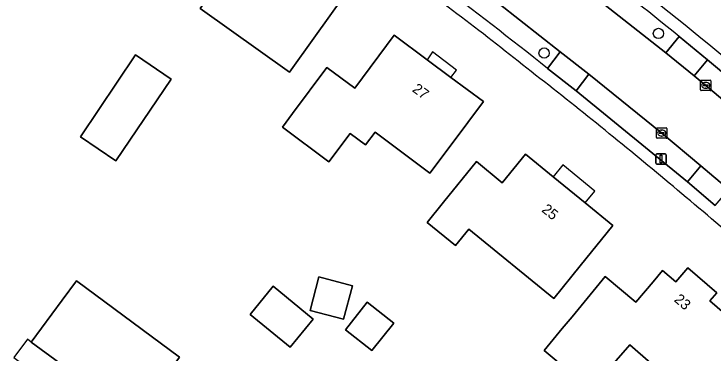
# Model space of a CAD drawing. Extents: x 160455 to 162082, y 388339 to 389736.
# Drawn here: x 160803.4 to 160870.4, y 389321.6 to 389354.1 of the extents above; entities that cross this region are included whole.
import ezdxf

# ---------------------------------------------------------------- set-up
doc = ezdxf.new("R2010")
doc.units = 0
for name, color, linetype in [('IMGEO_Boom', 7, 'Continuous'), ('IMGEO_Erf', 7, 'Continuous'), ('IMGEO_Kolk', 7, 'Continuous'), ('IMGEO_Lichtmast', 7, 'Continuous'), ('IMGEO_Pand', 7, 'Continuous'), ('IMGEO_Pand_nummerreeks', 7, 'Continuous'), ('IMGEO_Pand_overbouw', 7, 'Continuous'), ('IMGEO_Parkeervlak_open', 7, 'Continuous'), ('IMGEO_Rijbaan_lokaal_gesloten', 7, 'Continuous'), ('IMGEO_Voetpad_open', 7, 'Continuous')]:
    doc.layers.add(name, color=color, linetype=linetype)

msp = doc.modelspace()

# ---------------------------------------------------------------- linework, layer by layer
at = {"layer": 'IMGEO_Boom'}
for centre in [(160865.171, 389352.197), (160854.213, 389350.318)]:
    msp.add_circle(centre, 0.489, dxfattribs=at)
at = {"layer": 'IMGEO_Erf'}
for points in [[(160829.793, 389348.478), (160821.241, 389354.594), (160823.582, 389357.865), (160826.489, 389361.932), (160831.757, 389358.165), (160834.322, 389356.33), (160835.041, 389355.816), (160832.134, 389351.751)], [(160829.126, 389343.234), (160830.105, 389344.543), (160833.398, 389348.947), (160836.066, 389346.951), (160839.853, 389352.015), (160842.997, 389349.678), (160845.28, 389347.981), (160848.396, 389345.664), (160845.402, 389341.66), (160843.273, 389338.814), (160838.017, 389342.744), (160837.1, 389341.518), (160835.626, 389342.621), (160833.589, 389339.896)], [(160813.168, 389339.998), (160809.759, 389342.306), (160815.043, 389350.147), (160818.474, 389347.825)], [(160847.724, 389339.925), (160850.208, 389337.908), (160852.42, 389340.632), (160855.081, 389338.471), (160858.157, 389335.972), (160860.809, 389333.818), (160857.657, 389329.938), (160855.136, 389326.834), (160846.995, 389333.446), (160845.728, 389331.886), (160842.997, 389334.105), (160844.572, 389336.044)], [(160855.95, 389323.938), (160856.889, 389325.069), (160860.082, 389328.915), (160863.011, 389326.456), (160864.662, 389328.422), (160865.554, 389329.484), (160866.841, 389328.404), (160867.98, 389329.76), (160870.772, 389327.353), (160870.117, 389326.602), (160873.828, 389323.365), (160870.542, 389319.597), (160869.884, 389318.843), (160868.188, 389320.322), (160866.729, 389318.649), (160862.436, 389322.394), (160858.698, 389318.108), (160854.206, 389321.837)], [(160831.773, 389325.683), (160832.621, 389328.886), (160835.837, 389328.034), (160834.988, 389324.832)], [(160819.27, 389321.21), (160813.925, 389313.975), (160810.953, 389309.953), (160805.079, 389314.291), (160807.773, 389317.928), (160808.652, 389319.115), (160807.382, 389320.056), (160807.799, 389320.619), (160805.057, 389322.65), (160808.029, 389326.672), (160809.388, 389328.512)], [(160829.857, 389322.153), (160826.026, 389325.294), (160828.232, 389327.986), (160832.063, 389324.845)], [(160835.184, 389323.823), (160837.267, 389326.465), (160839.798, 389324.469), (160837.716, 389321.828)]]:
    msp.add_lwpolyline(points, close=True, dxfattribs=at)
for centre, radius, start, end in [((160572.063, 388988.739), 469.132, 51.05152, 52.96792), ((160578.731, 389002.725), 441.369, 51.44538, 53.65028), ((160536.965, 388943.645), 526.266, 49.46189, 51.16601), ((160557.728, 388969.074), 480.797, 49.96287, 51.98748), ((160524.009, 388926.573), 535.03, 48.30331, 50.12605)]:
    msp.add_arc(centre, radius, start, end, dxfattribs=at)
at = {"layer": 'IMGEO_Kolk'}
for p, q in [((160869.209, 389346.793), (160869.209, 389347.645)), ((160869.284, 389347.719), (160870.136, 389347.719)), ((160869.697, 389347.499), (160869.722, 389347.499)), ((160870.21, 389347.645), (160870.21, 389346.793)), ((160870.136, 389346.719), (160869.284, 389346.719)), ((160869.468, 389347.213), (160869.468, 389347.225)), ((160869.906, 389347.176), (160869.508, 389347.176)), ((160869.511, 389347.262), (160869.909, 389347.262)), ((160869.72, 389346.939), (160869.695, 389346.939)), ((160869.952, 389347.225), (160869.952, 389347.213)), ((160864.991, 389342.229), (160864.991, 389343.081)), ((160865.066, 389343.155), (160865.918, 389343.155)), ((160865.25, 389342.649), (160865.25, 389342.661)), ((160865.293, 389342.698), (160865.691, 389342.698)), ((160865.479, 389342.935), (160865.504, 389342.935)), ((160865.734, 389342.661), (160865.734, 389342.649)), ((160865.992, 389343.081), (160865.992, 389342.229)), ((160865.918, 389342.155), (160865.066, 389342.155)), ((160865.688, 389342.612), (160865.29, 389342.612)), ((160865.502, 389342.375), (160865.477, 389342.375))]:
    msp.add_line(p, q, dxfattribs=at)
for points in [[(160869.209, 389346.793), (160869.209, 389347.645)], [(160869.284, 389347.719), (160870.136, 389347.719)], [(160870.21, 389347.645), (160870.21, 389346.793)], [(160870.136, 389346.719), (160869.284, 389346.719)], [(160864.991, 389342.229), (160864.991, 389343.081)], [(160865.066, 389343.155), (160865.918, 389343.155)], [(160865.992, 389343.081), (160865.992, 389342.229)], [(160865.918, 389342.155), (160865.066, 389342.155)]]:
    msp.add_lwpolyline(points, dxfattribs=at)
for centre, radius, start, end in [((160869.286, 389347.643), 0.0765, 91.55205, 178.44795), ((160869.286, 389347.643), 0.0765, 91.55205, 178.44795), ((160870.134, 389347.643), 0.0765, 1.55205, 88.44795), ((160870.134, 389347.643), 0.0765, 1.55205, 88.44795), ((160869.286, 389346.795), 0.0765, 181.55205, 268.44795), ((160869.286, 389346.795), 0.0765, 181.55205, 268.44795), ((160869.508, 389347.222), 0.0403, 85.87752, 175.75265), ((160869.505, 389347.212), 0.0366, 178.93798, 274.71019), ((160869.909, 389347.219), 0.043, 264.86636, 352.45326), ((160869.913, 389347.224), 0.0386, 1.73085, 96.63898), ((160870.134, 389346.795), 0.0765, 271.55205, 358.44795), ((160870.134, 389346.795), 0.0765, 271.55205, 358.44795), ((160865.068, 389343.079), 0.0765, 91.55205, 178.44795), ((160865.068, 389343.079), 0.0765, 91.55205, 178.44795), ((160865.29, 389342.658), 0.0403, 85.87752, 175.75265), ((160865.287, 389342.648), 0.0366, 178.93798, 274.71019), ((160865.691, 389342.655), 0.043, 264.86636, 352.45326), ((160865.695, 389342.66), 0.0386, 1.73085, 96.63898), ((160865.916, 389343.079), 0.0765, 1.55205, 88.44795), ((160865.916, 389343.079), 0.0765, 1.55205, 88.44795), ((160865.068, 389342.231), 0.0765, 181.55205, 268.44795), ((160865.068, 389342.231), 0.0765, 181.55205, 268.44795), ((160865.916, 389342.231), 0.0765, 271.55205, 358.44795), ((160865.916, 389342.231), 0.0765, 271.55205, 358.44795)]:
    msp.add_arc(centre, radius, start, end, dxfattribs=at)
for centre, major_axis, ratio, start_param, end_param in [((160869.696, 389347.219), (-0.387, 0.002), 0.722429, 4.712389, 7.853982), ((160869.721, 389347.219), (-0.39, 0.002), 0.717154, 1.570796, 4.712389), ((160865.478, 389342.655), (-0.387, 0.002), 0.722429, 4.712389, 7.853982), ((160865.503, 389342.655), (-0.39, 0.002), 0.717154, 1.570796, 4.712389)]:
    msp.add_ellipse(centre, major_axis=major_axis, ratio=ratio, start_param=start_param, end_param=end_param, dxfattribs=at)
at = {"layer": 'IMGEO_Lichtmast'}
for p, q in [((160865.017, 389340.668), (160865.807, 389340.668)), ((160865.807, 389340.668), (160865.017, 389340.668)), ((160864.917, 389339.768), (160864.917, 389340.568)), ((160864.917, 389340.568), (160864.917, 389339.768)), ((160865.907, 389340.568), (160865.907, 389339.768)), ((160865.907, 389339.768), (160865.907, 389340.568)), ((160865.807, 389339.668), (160865.017, 389339.668)), ((160865.017, 389339.668), (160865.807, 389339.668))]:
    msp.add_line(p, q, dxfattribs=at)
msp.add_lwpolyline([(160865.337, 389340.543), (160865.487, 389340.543), (160865.487, 389339.793), (160865.337, 389339.793), (160865.337, 389340.543)], dxfattribs=at)
for centre, start, end in [((160865.017, 389340.568), 90, 180), ((160865.017, 389340.568), 90, 180), ((160865.807, 389340.568), 0, 90), ((160865.807, 389340.568), 360, 90), ((160865.017, 389339.768), 180, 270), ((160865.017, 389339.768), 180, 270), ((160865.807, 389339.768), 270, 0), ((160865.807, 389339.768), 270, 0)]:
    msp.add_arc(centre, 0.1, start, end, dxfattribs=at)
at = {"layer": 'IMGEO_Pand'}
for points in [[(160832.134, 389351.751), (160835.041, 389355.816), (160834.322, 389356.33), (160831.757, 389358.165), (160826.489, 389361.932), (160823.582, 389357.865), (160821.241, 389354.594), (160829.793, 389348.478)], [(160830.105, 389344.543), (160829.126, 389343.234), (160833.589, 389339.896), (160835.626, 389342.621), (160837.1, 389341.518), (160838.017, 389342.744), (160843.273, 389338.814), (160845.402, 389341.66), (160848.396, 389345.664), (160845.28, 389347.981), (160842.997, 389349.678), (160839.853, 389352.015), (160836.066, 389346.951), (160833.398, 389348.947)], [(160815.043, 389350.147), (160809.759, 389342.306), (160813.168, 389339.998), (160818.474, 389347.825)], [(160855.081, 389338.471), (160852.42, 389340.632), (160850.208, 389337.908), (160847.724, 389339.925), (160844.572, 389336.044), (160842.997, 389334.105), (160845.728, 389331.886), (160846.995, 389333.446), (160855.136, 389326.834), (160857.657, 389329.938), (160860.809, 389333.818), (160858.157, 389335.972)], [(160867.98, 389329.76), (160866.841, 389328.404), (160865.554, 389329.484), (160864.662, 389328.422), (160863.011, 389326.456), (160860.082, 389328.915), (160856.889, 389325.069), (160855.95, 389323.938), (160854.206, 389321.837), (160858.698, 389318.108), (160862.436, 389322.394), (160866.729, 389318.649), (160868.188, 389320.322), (160869.884, 389318.843), (160870.542, 389319.597), (160873.828, 389323.365), (160870.117, 389326.602), (160870.772, 389327.353)], [(160831.773, 389325.683), (160834.988, 389324.832), (160835.837, 389328.034), (160832.621, 389328.886)], [(160813.925, 389313.975), (160819.27, 389321.21), (160809.388, 389328.512), (160808.029, 389326.672), (160805.057, 389322.65), (160807.799, 389320.619), (160807.382, 389320.056), (160808.652, 389319.115), (160807.773, 389317.928), (160805.079, 389314.291), (160810.953, 389309.953)], [(160829.857, 389322.153), (160832.063, 389324.845), (160828.232, 389327.986), (160826.026, 389325.294)], [(160835.184, 389323.823), (160837.716, 389321.828), (160839.798, 389324.469), (160837.267, 389326.465)]]:
    msp.add_lwpolyline(points, close=True, dxfattribs=at)
at = {"layer": 'IMGEO_Pand_overbouw'}
for points in [[(160845.28, 389347.981), (160845.818, 389348.691), (160843.518, 389350.417), (160842.997, 389349.678)], [(160855.081, 389338.471), (160858.157, 389335.972), (160859.089, 389337.103), (160856, 389339.62)], [(160805.057, 389322.65), (160804.692, 389322.92), (160803.396, 389321.171), (160807.773, 389317.928), (160808.652, 389319.115), (160807.382, 389320.056), (160807.799, 389320.619)]]:
    msp.add_lwpolyline(points, close=True, dxfattribs=at)
at = {"layer": 'IMGEO_Parkeervlak_open'}
for points in [[(160857.69, 389359.312), (160856.488, 389357.754), (160865.899, 389350.346), (160867.177, 389351.891)], [(160854.546, 389348.849), (160855.76, 389350.439), (160849.892, 389355.021), (160845.041, 389358.705), (160843.836, 389357.082)]]:
    msp.add_lwpolyline(points, dxfattribs=at)
for points in [[(160868.603, 389348.147), (160869.711, 389347.22), (160875.942, 389341.983), (160877.325, 389340.82), (160878.649, 389342.337), (160877.246, 389343.512), (160869.877, 389349.683)], [(160867.962, 389337.974), (160869.244, 389339.515), (160865.491, 389342.655), (160858.507, 389348.279), (160857.274, 389346.687)]]:
    msp.add_lwpolyline(points, close=True, dxfattribs=at)
for centre, radius, start, end in [((160664.021, 389101.951), 322.091, 50.89512, 53.03783), ((160583.921, 389007.886), 435.308, 51.56071, 53.33882)]:
    msp.add_arc(centre, radius, start, end, dxfattribs=at)
at = {"layer": 'IMGEO_Rijbaan_lokaal_gesloten'}
for points in [[(160911.485, 389309.259), (160902.92, 389317.666), (160900.321, 389320.148), (160891.531, 389328.296), (160888.956, 389330.637), (160879.951, 389338.556), (160877.325, 389340.82), (160875.942, 389341.983), (160869.711, 389347.22), (160868.603, 389348.147), (160865.899, 389350.346), (160856.488, 389357.754), (160853.716, 389359.879), (160853.616, 389359.944), (160844.138, 389367.076), (160841.338, 389369.143), (160837.313, 389372.006), (160830.05, 389377.07), (160827.184, 389379.025), (160817.362, 389385.583), (160814.445, 389387.468), (160805.366, 389393.166)], [(160814.084, 389380.309), (160817.209, 389378.269), (160819.024, 389377.061), (160828.645, 389370.503), (160831.507, 389368.499), (160833.338, 389367.197), (160842.231, 389360.775), (160845.041, 389358.705), (160849.892, 389355.021), (160855.76, 389350.439), (160858.507, 389348.279), (160865.491, 389342.655), (160869.244, 389339.515), (160871.919, 389337.262), (160879.645, 389330.591), (160883.699, 389326.99), (160886.274, 389324.661), (160891.619, 389319.752), (160891.751, 389319.634), (160891.835, 389319.559)]]:
    msp.add_lwpolyline(points, dxfattribs=at)
at = {"layer": 'IMGEO_Voetpad_open'}
for points in [[(160869.877, 389349.683), (160867.177, 389351.891), (160865.899, 389350.346), (160868.603, 389348.147)], [(160855.76, 389350.439), (160854.546, 389348.849), (160857.274, 389346.687), (160858.507, 389348.279)], [(160871.919, 389337.262), (160869.244, 389339.515), (160867.962, 389337.974), (160870.604, 389335.719)]]:
    msp.add_lwpolyline(points, close=True, dxfattribs=at)
for points in [[(160867.177, 389351.891), (160869.877, 389349.683), (160877.246, 389343.512), (160878.649, 389342.337), (160881.275, 389340.053)], [(160870.604, 389335.719), (160867.962, 389337.974), (160857.274, 389346.687), (160854.546, 389348.849)]]:
    msp.add_lwpolyline(points, dxfattribs=at)
for centre, radius, start, end in [((160572.063, 388988.739), 469.132, 51.05152, 52.96792), ((160664.021, 389101.951), 322.091, 50.89512, 53.03783), ((160578.731, 389002.725), 441.369, 51.44538, 53.65028), ((160583.921, 389007.886), 435.308, 51.56071, 53.33882), ((160536.965, 388943.645), 526.266, 49.46189, 51.16601), ((160557.728, 388969.074), 480.797, 49.96287, 51.98748), ((160524.009, 388926.573), 535.03, 48.30331, 50.12605)]:
    msp.add_arc(centre, radius, start, end, dxfattribs=at)

# ---------------------------------------------------------------- texts
at = {"layer": 'IMGEO_Pand_nummerreeks'}
for s, rotation, p in [('27', 323.37231, (160841.504, 389346.7)), ('25', 320.91462, (160853.905, 389335.2)), ('23', 319.23405, (160866.607, 389326.611))]:
    msp.add_text(s, height=1, rotation=rotation, dxfattribs=at).set_placement(p)

doc.saveas('drawing.dxf')
